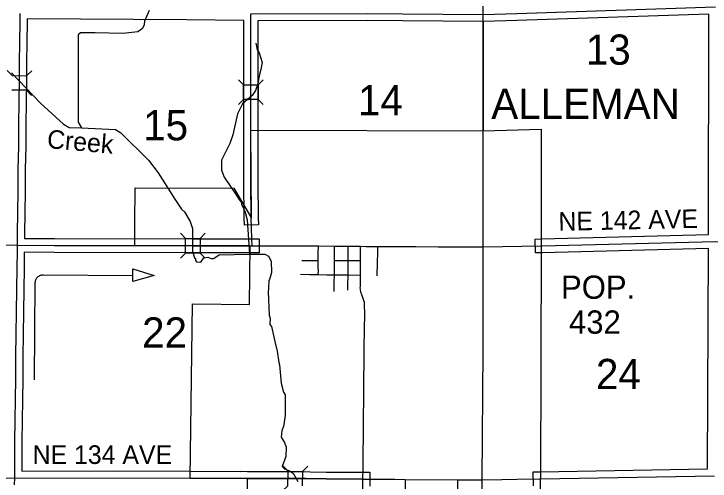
# Model space of a CAD drawing. Extents: x -1403959 to 81668, y -1400582 to 11018.
# Drawn here: x 7094.9 to 7384.7, y 9699.5 to 9893.8 of the extents above; entities that cross this region are included whole.
import ezdxf

# ---------------------------------------------------------------- set-up
doc = ezdxf.new("R2010")
doc.units = 0
for name, color, linetype in [('tdCiCityDivCarto', 7, 'Continuous'), ('tdCiCoBndryTxt', 7, 'Continuous'), ('tdCiMapFrame', 7, 'Continuous'), ('tdCiRRCL', 7, 'Continuous'), ('tdCiSecText', 7, 'Continuous'), ('tdCiSectLine', 7, 'Continuous'), ('tdCiSectNmbr', 7, 'Continuous'), ('tdCiSectTwpRng', 7, 'Continuous'), ('tdCoCityStreetMajor', 7, 'Continuous'), ('tdCoSecRteCL', 7, 'Continuous'), ('tdCoSectLinePart', 7, 'Continuous'), ('tdCoSectNmbr', 7, 'Continuous'), ('tdCoShieldCoRte', 7, 'Continuous'), ('tdCoShieldCoRteHrd', 7, 'Continuous'), ('tdCoStrucNonDivPri', 7, 'Continuous'), ('tdCoSurfBitum', 7, 'Continuous'), ('tdCoSurfConc', 7, 'Continuous')]:
    doc.layers.add(name, color=color, linetype=linetype)

msp = doc.modelspace()

# ---------------------------------------------------------------- linework, layer by layer
at = {"layer": 'tdCiCityDivCarto'}
for points in [[(7194.01, 9797.4), (7210.98, 9797.4), (7221.56, 9797.3), (7221.59, 9797.3), (7228.29, 9797.26), (7229.43, 9797.26), (7234.06, 9797.22), (7235.3, 9797.22), (7238.45, 9797.2), (7239.1, 9797.19)], [(7239.1, 9797.14), (7239.1, 9797.19)], [(7239.1, 9797.19), (7241.56, 9797.16), (7242.09, 9797.16)], [(7239.13, 9791.25), (7239.1, 9797.14)], [(7242.09, 9797.16), (7246.42, 9797.13), (7247.87, 9797.12), (7251.66, 9797.08), (7262.18, 9797.04), (7271.45, 9796.96), (7281.77, 9796.9), (7289.3, 9796.89), (7290.17, 9796.9)], [(7290.17, 9796.9), (7290.22, 9796.9), (7314.33, 9797.36)], [(7314.33, 9797.36), (7314.77, 9797.37)], [(7239.11, 9782.78), (7239.12, 9785.18), (7239.14, 9789.67), (7239.13, 9791.25)], [(7239.33, 9778.02), (7239.24, 9778.39), (7239.15, 9778.89), (7239.09, 9779.41), (7239.07, 9779.92), (7239.09, 9780.44), (7239.11, 9781.92), (7239.11, 9782.78)], [(7240.16, 9700.34), (7240.16, 9700.88), (7240.2, 9704.24), (7240.27, 9710.87), (7240.36, 9718.52), (7240.41, 9726.02), (7240.48, 9733.67), (7240.55, 9741.39), (7240.63, 9749.26), (7240.67, 9755.55), (7240.74, 9762.1), (7240.88, 9769.49), (7240.81, 9772.49), (7240.83, 9772.93), (7240.81, 9773.38), (7240.76, 9773.82), (7240.68, 9774.25), (7240.56, 9774.68), (7240.4, 9775.09), (7239.73, 9776.92), (7239.53, 9777.4), (7239.37, 9777.89), (7239.33, 9778.02)]]:
    msp.add_lwpolyline(points, dxfattribs=at)
at = {"layer": 'tdCiCoBndryTxt'}
for points in [[(6804.37, 9800.46), (6820.92, 9800.23), (6865.81, 9799.68), (6900.93, 9799.29), (6929.31, 9799.17), (6956.04, 9799.06), (6998.31, 9799.1), (6998.34, 9799.1), (7085.1, 9797.77), (7096.29, 9797.58), (7096.33, 9797.58)], [(7314.77, 9797.37), (7386.89, 9799.23), (7436.98, 9798.3), (7450.58, 9797.94), (7488.01, 9797.2)], [(7095.16, 9697.99), (7095.18, 9700.78), (7095.22, 9706.93), (7095.3, 9715.86), (7095.39, 9724.79), (7095.47, 9733.38), (7095.6, 9742.11), (7095.68, 9751.42), (7095.82, 9760.49), (7095.93, 9769.89), (7096.06, 9779.19), (7096.17, 9788.16), (7096.29, 9795.12), (7096.33, 9797.58)], [(7096.33, 9797.58), (7096.34, 9798.06)], [(7096.33, 9797.58), (7111.73, 9797.55), (7126.08, 9797.51), (7145.2, 9797.46)], [(7145.2, 9797.46), (7169.28, 9797.4), (7193.24, 9797.4)], [(7193.24, 9797.4), (7194.01, 9797.4)], [(7095.17, 9700.78), (7095.18, 9700.78), (7136.88, 9700.87), (7168.18, 9700.73)], [(7168.18, 9700.73), (7168.19, 9700.73)], [(7168.19, 9700.73), (7192.09, 9700.64), (7211.64, 9700.58), (7224.8, 9700.38), (7240.08, 9700.34)], [(7314.04, 9700.46), (7386.48, 9701.73)]]:
    msp.add_lwpolyline(points, dxfattribs=at)
at = {"layer": 'tdCiMapFrame'}
for points in [[(7193.49, 9893.93), (7241.9, 9894.01), (7256.82, 9893.9), (7290.23, 9893.63), (7290.28, 9893.63), (7304.19, 9894.08), (7386.99, 9896.75)], [(7096.34, 9798.06), (7096.35, 9799.09), (7096.36, 9802.57), (7096.48, 9811.23), (7096.57, 9820.18), (7096.68, 9829.27), (7096.86, 9838.61), (7096.96, 9847.85), (7097.05, 9857.25), (7097.15, 9866.03), (7097.24, 9873.81), (7097.35, 9881.85), (7097.46, 9890.62), (7097.46, 9894.06)], [(7193.5, 9845.45), (7193.5, 9845.84), (7193.5, 9861.81), (7193.49, 9893.93)], [(7193.5, 9845.44), (7193.5, 9845.45)], [(7193.68, 9808.89), (7193.57, 9812.73), (7193.52, 9820.31), (7193.53, 9827.84), (7193.53, 9835.52), (7193.53, 9843.16), (7193.5, 9845.44)], [(6803.69, 9703.36), (6828.07, 9703.03), (6865.94, 9702.63), (6900.01, 9702.18), (6900.12, 9702.18), (6975.47, 9702.05), (6997.78, 9701.99), (6997.83, 9701.99), (7085, 9700.96), (7095.17, 9700.78)], [(7191.74, 9603.86), (7191.8, 9626.61), (7191.52, 9637.06), (7191.4, 9650.09), (7191.46, 9662.29), (7191.53, 9665.77), (7191.62, 9671.46), (7191.82, 9681.1), (7191.97, 9691.27), (7192.09, 9700.64)]]:
    msp.add_lwpolyline(points, dxfattribs=at)
at = {"layer": 'tdCiRRCL'}
msp.add_lwpolyline([(7240.08, 9651.7), (7240.08, 9700.34), (7224.8, 9700.38), (7216.37, 9700.51), (7212.32, 9700.57), (7211.95, 9700.57), (7211.61, 9700.58), (7192.09, 9700.64), (7168.19, 9700.73), (7169.22, 9773.27), (7192.91, 9772.91), (7193.24, 9797.4), (7169.58, 9797.4), (7169.28, 9797.4), (7169.11, 9797.4), (7145.2, 9797.46), (7145.25, 9806.73), (7145.32, 9821.54), (7186.37, 9821.34), (7193.75, 9808.89), (7193.5, 9845.44), (7290.2, 9845.27), (7314.36, 9845.87), (7314.33, 9797.36), (7314.04, 9700.46), (7313.97, 9700.46), (7313.98, 9696.19)], dxfattribs=at)
at = {"layer": 'tdCiSecText'}
for points in [[(7092, 9870.35), (7094.11, 9868.19), (7100.16, 9868.13)], [(7102.28, 9870.2), (7100.16, 9868.13), (7100.1, 9862.07)], [(7188.31, 9866.44), (7190.45, 9864.3), (7196.5, 9864.3)], [(7198.59, 9866.39), (7196.5, 9864.3), (7196.49, 9858.25)], [(7188.3, 9856.11), (7190.44, 9858.25), (7190.45, 9864.3)], [(7102.21, 9859.91), (7100.1, 9862.07), (7094.05, 9862.14)], [(7198.63, 9856.11), (7196.49, 9858.25), (7190.44, 9858.25)], [(7164.15, 9802.57), (7166.29, 9800.43), (7172.34, 9800.43)], [(7174.48, 9802.57), (7172.34, 9800.43), (7172.34, 9794.38)], [(7164.15, 9792.24), (7166.29, 9794.38), (7166.29, 9800.43)], [(7174.43, 9792.28), (7172.34, 9794.38), (7166.29, 9794.38)], [(7206.7, 9695.49), (7208.87, 9697.59), (7208.96, 9703.64)], [(7206.86, 9705.82), (7208.96, 9703.64), (7215.01, 9703.55)], [(7217.19, 9705.66), (7215.01, 9703.55), (7214.92, 9697.5)]]:
    msp.add_lwpolyline(points, dxfattribs=at)
at = {"layer": 'tdCiSectLine'}
msp.add_lwpolyline([(7311.19, 9697.51), (7311.09, 9703.31), (7313.99, 9703.37), (7383.59, 9704.58), (7383.59, 9704.64), (7383.59, 9704.64), (7383.98, 9796.25), (7314.85, 9794.47), (7311.94, 9794.39), (7311.79, 9800.19), (7314.7, 9800.27), (7383.99, 9802.06), (7384.09, 9893.75), (7304.28, 9891.18), (7290.33, 9890.73), (7290.23, 9890.72), (7290.21, 9890.72), (7256.8, 9891), (7241.89, 9891.1), (7196.4, 9891.04), (7196.4, 9861.81), (7196.4, 9861.81), (7196.4, 9861.81), (7196.4, 9845.86), (7196.43, 9843.2), (7196.43, 9843.16), (7196.44, 9827.84), (7196.44, 9827.84), (7196.43, 9820.32), (7196.47, 9812.78), (7196.58, 9808.97), (7196.66, 9806.07), (7190.85, 9805.92), (7190.78, 9808.82), (7190.67, 9812.65), (7190.67, 9812.71), (7190.62, 9820.29), (7190.62, 9820.31), (7190.62, 9820.31), (7190.63, 9827.84), (7190.63, 9843.14), (7190.6, 9845.8), (7190.6, 9845.84), (7190.6, 9845.84), (7190.6, 9861.81), (7190.59, 9891.03), (7190.59, 9891.06), (7166.8, 9891.32), (7100.36, 9891.74), (7100.36, 9890.62), (7100.36, 9890.58), (7100.25, 9881.81), (7100.25, 9881.81), (7100.14, 9873.77), (7100.05, 9866), (7099.95, 9857.22), (7099.86, 9847.82), (7099.86, 9847.82), (7099.76, 9838.58), (7099.76, 9838.56), (7099.58, 9829.22), (7099.48, 9820.14), (7099.38, 9811.2), (7099.38, 9811.19), (7099.26, 9802.55), (7099.25, 9800.47), (7111.74, 9800.45), (7111.74, 9800.45), (7169.28, 9800.3), (7194.01, 9800.31), (7196.91, 9800.31), (7196.91, 9794.5), (7194.01, 9794.5), (7169.28, 9794.5), (7169.27, 9794.5), (7111.72, 9794.64), (7099.19, 9794.67), (7099.18, 9794.63), (7099.18, 9794.63), (7099.07, 9788.12), (7098.96, 9779.16), (7098.96, 9779.15), (7098.83, 9769.85), (7098.72, 9760.45), (7098.72, 9760.44), (7098.58, 9751.38), (7098.5, 9742.08), (7098.5, 9742.07), (7098.38, 9733.34), (7098.29, 9724.76), (7098.29, 9724.76), (7098.2, 9715.83), (7098.12, 9706.91), (7098.1, 9703.69), (7136.87, 9703.78), (7136.88, 9703.78), (7136.89, 9703.78), (7168.19, 9703.63), (7189.23, 9703.55), (7189.23, 9703.58), (7192.12, 9703.54), (7211.65, 9703.48), (7211.68, 9703.48), (7224.83, 9703.28), (7240.09, 9703.24), (7243, 9703.23), (7242.98, 9697.43)], dxfattribs=at)
at = {"layer": 'tdCiSectNmbr'}
for points in [[(7194.01, 9797.4), (7193.89, 9800.19), (7193.78, 9805.19), (7193.68, 9808.89)], [(7240.16, 9700.34), (7253.4, 9700.24), (7257.75, 9700.2), (7279.71, 9700.04), (7289.78, 9700.01), (7289.85, 9700.01), (7297.95, 9700.15), (7304.19, 9700.26), (7313.7, 9700.46), (7313.99, 9700.46)], [(7313.99, 9700.46), (7314.04, 9700.46)], [(7314.04, 9700.46), (7314.04, 9700.46)]]:
    msp.add_lwpolyline(points, dxfattribs=at)
at = {"layer": 'tdCiSectTwpRng'}
for points in [[(7221.58, 9788.5), (7221.53, 9790.24), (7221.54, 9791.26), (7221.57, 9794.32), (7221.59, 9797.3)], [(7228.21, 9778.32), (7228.22, 9782.04), (7228.26, 9785.35), (7228.29, 9788.33), (7228.28, 9791.28), (7228.27, 9793.65), (7228.29, 9797.23), (7228.29, 9797.26)], [(7233.92, 9780.58), (7233.98, 9785.25), (7234.03, 9788.46), (7234.03, 9791.23), (7234.03, 9794.69), (7234.06, 9797.22)], [(7246.08, 9784.82), (7246.09, 9785.35), (7246.14, 9786.3), (7246.23, 9789.21), (7246.4, 9795.78), (7246.42, 9797.13)], [(7214.65, 9791.3), (7215.39, 9791.32), (7221.54, 9791.26)], [(7228.28, 9791.28), (7232.31, 9791.24), (7234.03, 9791.23), (7235.01, 9791.22), (7239.13, 9791.25)], [(7221.53, 9785.41), (7221.62, 9787), (7221.58, 9788.5)], [(7214.11, 9785.55), (7217.98, 9785.48), (7221.53, 9785.41)], [(7221.53, 9785.41), (7225.18, 9785.35)], [(7225.18, 9785.35), (7228.25, 9785.35)], [(7228.25, 9785.35), (7233.95, 9785.25), (7233.98, 9785.25), (7238.98, 9785.18), (7239.12, 9785.18)], [(7233.89, 9778.9), (7233.92, 9780.58)], [(7257.75, 9700.2), (7257.75, 9696.08)], [(7279.65, 9691.52), (7279.71, 9700.04)]]:
    msp.add_lwpolyline(points, dxfattribs=at)
at = {"layer": 'tdCoCityStreetMajor'}
msp.add_lwpolyline([(7290.2, 9890.73), (7290.17, 9845.27)], dxfattribs=at)
at = {"layer": 'tdCoSecRteCL'}
msp.add_lwpolyline([(7289.66, 9412.44), (7289.43, 9448.68), (7289.01, 9469.84), (7288.77, 9492.61), (7288.48, 9506.91), (7289.08, 9576.23), (7289.58, 9628.44), (7289.75, 9700.01), (7290.16, 9753.8), (7290.16, 9845.88), (7290.17, 9925.96), (7289.95, 10093.15)], dxfattribs=at)
at = {"layer": 'tdCoStrucNonDivPri'}
msp.add_lwpolyline([(7144.38, 9787.77), (7153.3, 9785.05), (7144.39, 9782.55)], close=True, dxfattribs=at)
msp.add_lwpolyline([(7103.45, 9741.6), (7103.76, 9782.16), (7103.78, 9782.51), (7103.82, 9782.72), (7103.88, 9783), (7103.97, 9783.27), (7104.09, 9783.53), (7104.22, 9783.77), (7104.38, 9784.01), (7104.56, 9784.23), (7104.75, 9784.43), (7104.97, 9784.62), (7105.2, 9784.78), (7105.44, 9784.93), (7105.69, 9785.05), (7105.96, 9785.15), (7106.23, 9785.23), (7106.51, 9785.28), (7106.79, 9785.31), (7107.07, 9785.31), (7144.39, 9785.08)], dxfattribs=at)
at = {"layer": 'tdCoSurfBitum'}
for points in [[(7151.21, 9895.28), (7149.21, 9890.86), (7149.06, 9889.33), (7148.44, 9887.8), (7146.46, 9886.44), (7140.19, 9885.69), (7128.74, 9886.02), (7122.64, 9886.03), (7121.57, 9885.12), (7121.65, 9848.79), (7123.02, 9846.49), (7137.21, 9845.7), (7139.35, 9844.32), (7150.93, 9833), (7154.89, 9827.8), (7161.89, 9816.79), (7164.63, 9812.66), (7165.94, 9811.51), (7168.19, 9807.52), (7169.24, 9804.56), (7169.23, 9794.95), (7170, 9792.35), (7170.45, 9792.04), (7170.45, 9791.28), (7170.91, 9790.67), (7172.74, 9790.52), (7173.97, 9792.35), (7175.65, 9792.65), (7177.02, 9792.04), (7177.94, 9792.04), (7180.32, 9793.58), (7192.9, 9793.9), (7199.29, 9793.84), (7200.84, 9793.09), (7201.91, 9790.95), (7202.06, 9786.22), (7201.29, 9783.32), (7200.99, 9783.01), (7200.83, 9779.66), (7200.68, 9778.28), (7201.13, 9768.51), (7201.59, 9767.29), (7201.44, 9764.7), (7202.05, 9763.78), (7203.42, 9757.52), (7204.48, 9753.55), (7205.09, 9748.82), (7205.4, 9747.9), (7206.16, 9740.27), (7207.07, 9736.45), (7207.83, 9735.38), (7207.83, 9726.83), (7207.06, 9722.25), (7206.45, 9720.58), (7206.14, 9717.83), (7207.52, 9715.54), (7208.13, 9713.55), (7208.12, 9709.74), (7206.59, 9705.61), (7207.51, 9704.55), (7209.65, 9703.78), (7211.17, 9702.86), (7213, 9699.35)], [(7195.54, 9881.63), (7196.15, 9878.88), (7196.92, 9877.66), (7198.14, 9873.69), (7197.68, 9870.79), (7197.06, 9868.66), (7196.3, 9864.38), (7195.38, 9861.94), (7194.01, 9859.96), (7190.03, 9856.45), (7187.89, 9852.33), (7186.06, 9843.48), (7184.68, 9839.97), (7181.32, 9832.95), (7181.32, 9828.83), (7182.38, 9825.92), (7187.42, 9818.59), (7188.49, 9816.76), (7189.55, 9815.39), (7189.55, 9814.77), (7191.08, 9811.42), (7191.99, 9808.21), (7192.9, 9793.9)], [(7093.9, 9869.3), (7105.93, 9856.76), (7115.54, 9848.04), (7117.82, 9846.66), (7123.02, 9846.49)]]:
    msp.add_lwpolyline(points, dxfattribs=at)

# ---------------------------------------------------------------- texts
at = {"layer": 'tdCoSectLinePart'}
for s, rotation, p in [('13', 359.9967, (7332.93, 9872.71)), ('14', 359.9959, (7238.09, 9851.67)), ('15', 359.9952, (7148.66, 9841.25)), ('22', 359.9952, (7148.22, 9755.05)), ('24', 359.9966, (7337.15, 9737.76))]:
    msp.add_text(s, height=12.575, rotation=rotation, dxfattribs=at).set_placement(p)
at = {"layer": 'tdCoSectNmbr'}
for s, rotation, p in [('NE 142 AVE', 1.2202, (7321.62, 9803.61)), ('NE 134 AVE', 359.9579, (7102.63, 9706.65))]:
    msp.add_text(s, height=7.738, rotation=rotation, dxfattribs=at).set_placement(p)
at = {"layer": 'tdCoShieldCoRte'}
for s, p in [('POP.', (7322.61, 9775.33)), ('432', (7325.93, 9760.82))]:
    msp.add_text(s, height=9.673, rotation=359.9944, dxfattribs=at).set_placement(p)
at = {"layer": 'tdCoShieldCoRteHrd'}
msp.add_text('ALLEMAN', height=12.575, rotation=359.9966, dxfattribs=at).set_placement((7293.58, 9850.18))
at = {"layer": 'tdCoSurfConc'}
msp.add_text('Creek', height=7.738, rotation=355.0804, dxfattribs=at).set_placement((7108.42, 9838.05))

doc.saveas('drawing.dxf')
